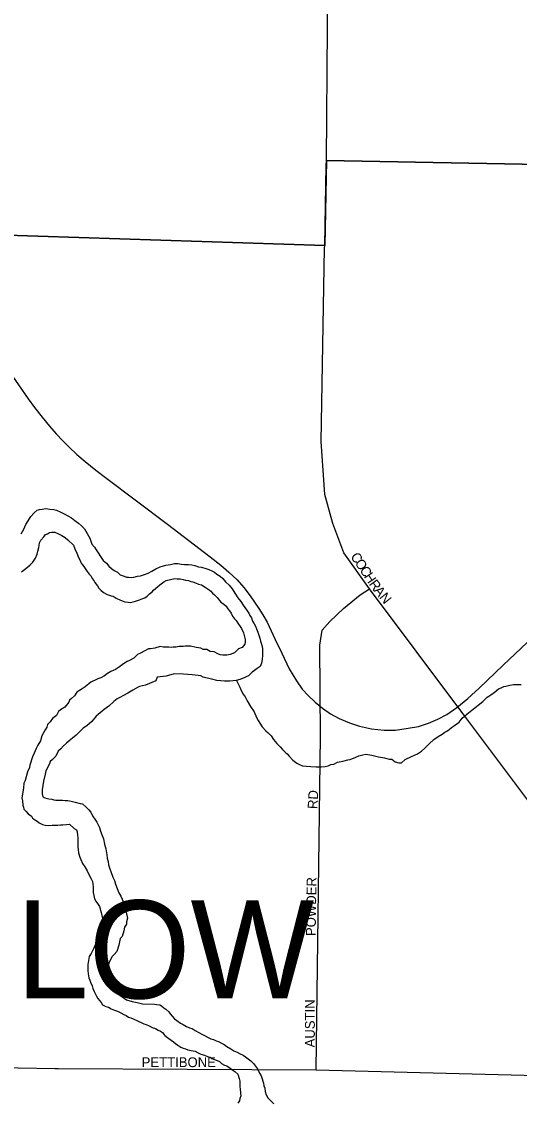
# Model space of a CAD drawing. Extents: x 2010165 to 2382125, y 1060529 to 1407316.
# Drawn here: x 2249937 to 2252478, y 1224391 to 1229900 of the extents above; entities that cross this region are included whole.
import ezdxf

# ---------------------------------------------------------------- set-up
doc = ezdxf.new("R2010")
doc.units = 0
for name, color, linetype in [('GM_X_City_Street', 7, 'Continuous'), ('GM_X_City_Street_Text', 7, 'Continuous'), ('GM_X_Corporation', 7, 'Continuous'), ('GM_X_Corporation_Text', 7, 'Continuous'), ('GM_X_Minor_River', 7, 'Continuous'), ('GM_X_Rail_Line', 7, 'Continuous')]:
    doc.layers.add(name, color=color, linetype=linetype)

msp = doc.modelspace()

# ---------------------------------------------------------------- linework, layer by layer
at = {"layer": 'GM_X_City_Street'}
for points in [[(2251492.5, 1229164.8), (2251493, 1229190.7), (2251504.2, 1230552.6), (2251519.6, 1231916.1), (2251540.9, 1235559.4), (2251556.4, 1239592.7)], [(2251484.1, 1228742.1), (2251484.4, 1228757.3), (2251492.5, 1229164.8)], [(2252189.7, 1226369.4), (2251713.3, 1227005.9), (2251582.6, 1227188.9), (2251526.6, 1227338.3), (2251485.6, 1227487.7), (2251466.9, 1227756.6), (2251484.1, 1228742.1)], [(2251440.7, 1224552.4), (2251462.7, 1226252.4), (2251459.5, 1226718.7), (2251472.2, 1226794.8), (2251510.3, 1226839.2), (2251580.1, 1226905.8), (2251665.7, 1226975.6), (2251713.3, 1227005.9)], [(2253166.1, 1224507.6), (2253162.4, 1224735.3), (2253158.6, 1224869.8), (2253139.9, 1224989.3), (2253087.7, 1225138.7), (2252994.3, 1225306.7), (2252800.1, 1225571.9), (2252546.2, 1225893.1), (2252189.7, 1226369.4)], [(2250123.6, 1224558.4), (2251440.7, 1224552.4), (2253166.1, 1224507.6), (2253783.4, 1224478.3), (2253841.4, 1224481.8), (2253911.6, 1224499.3), (2253982.1, 1224556.8), (2254040.9, 1224638.5), (2254095.5, 1224706.1), (2254128, 1224757.9), (2254162.5, 1224817.7), (2254203, 1224867.5), (2254271.4, 1224919), (2254375.9, 1224972.3), (2254508.2, 1224993.2), (2254618.1, 1224988.4), (2254665, 1224979), (2254679.3, 1224976.1)], [(2246176, 1224707.9), (2247051.6, 1224645), (2247569.5, 1224612.9), (2248079.4, 1224600.9), (2248823.4, 1224579), (2249919.4, 1224562.5), (2250108, 1224558.5), (2250123.6, 1224558.4)]]:
    msp.add_lwpolyline(points, dxfattribs=at)
at = {"layer": 'GM_X_Corporation'}
msp.add_lwpolyline([(2254855.2, 1229128.3), (2251493, 1229190.7), (2251484.4, 1228757.3), (2249389.7, 1228825.5), (2249201.4, 1229112.5), (2249110, 1229292), (2249026.7, 1229457.6), (2248925.1, 1229657.1), (2248809.2, 1229894.6), (2248766.5, 1229976.4), (2248752.3, 1230004.3), (2248753.7, 1230084.5), (2248727.7, 1231104.4), (2248776.1, 1232560.7), (2246136.3, 1232547.6), (2246108.8, 1234878), (2246004.3, 1240927.7), (2246011.7, 1241910.2), (2246000.2, 1243592.4), (2246114.5, 1248998.5), (2248239.5, 1249042.9), (2252116, 1249143.3), (2252796.4, 1249155.3)], dxfattribs=at)
msp.add_lwpolyline([(2246136.3, 1232547.6), (2248776.1, 1232560.7), (2248727.7, 1231104.4), (2248753.7, 1230084.5), (2248752.3, 1230004.3), (2248766.5, 1229976.4), (2248809.2, 1229894.6), (2248925.1, 1229657.1), (2249026.7, 1229457.6), (2249110, 1229292), (2249201.4, 1229112.5), (2249389.7, 1228825.5), (2251484.4, 1228757.3), (2251493, 1229190.7), (2254855.2, 1229128.3), (2254852.4, 1227182.3), (2255404.7, 1227157.2), (2255407.5, 1224485.8), (2256830.1, 1224436.2), (2256785.8, 1221800.9), (2246201.6, 1221908.5), (2246176, 1224707.9), (2246105, 1230155), (2246136.3, 1231251.8)], close=True, dxfattribs=at)
at = {"layer": 'GM_X_Minor_River'}
for points in [[(2249934.4, 1227286.4), (2249948.4, 1227310.5), (2249958.5, 1227334.6), (2249970.5, 1227352.7), (2249984.5, 1227374.8)], [(2249984.5, 1227374.8), (2250000.6, 1227392.8), (2250016.6, 1227406.9), (2250028.7, 1227410.9), (2250042.7, 1227412.9), (2250060.8, 1227414.9), (2250080.8, 1227412.9), (2250100.9, 1227410.9), (2250115, 1227406.9), (2250137, 1227396.9), (2250155.1, 1227388.9), (2250173.2, 1227378.8), (2250191.2, 1227368.8), (2250209.3, 1227354.8), (2250227.4, 1227340.7), (2250243.4, 1227326.7), (2250257.5, 1227312.7), (2250285.6, 1227264.5), (2250295.7, 1227234.4), (2250309.7, 1227218.4), (2250317.8, 1227204.4), (2250327.8, 1227190.3), (2250339.9, 1227170.3), (2250353.9, 1227150.2), (2250370, 1227136.2), (2250382, 1227122.1), (2250396.1, 1227110.1), (2250410.1, 1227100.1), (2250426.2, 1227090), (2250440.2, 1227078), (2250460.3, 1227070), (2250472.4, 1227066), (2250482.4, 1227066), (2250496.4, 1227064), (2250510.5, 1227066), (2250528.6, 1227070), (2250544.6, 1227072), (2250564.7, 1227078.1), (2250582.7, 1227086.1), (2250602.8, 1227096.1), (2250622.9, 1227108.2), (2250644.9, 1227118.2), (2250673, 1227126.2), (2250697.1, 1227130.3), (2250717.2, 1227134.3), (2250735.3, 1227134.3), (2250751.3, 1227132.3), (2250769.4, 1227130.3), (2250789.4, 1227130.3), (2250805.5, 1227128.3), (2250821.6, 1227124.3), (2250839.6, 1227118.3), (2250855.7, 1227116.3), (2250877.8, 1227110.3), (2250893.8, 1227104.3), (2250907.9, 1227098.3), (2250921.9, 1227090.2), (2250934, 1227080.2), (2250950, 1227070.2), (2250964.1, 1227058.1), (2250978.1, 1227042.1), (2250996.2, 1227024.1), (2251012.3, 1227006), (2251026.3, 1226983.9), (2251040.4, 1226959.9), (2251056.5, 1226941.8), (2251068.5, 1226921.8), (2251096.6, 1226881.6), (2251102.6, 1226869.6), (2251110.7, 1226857.6), (2251116.7, 1226841.5), (2251124.7, 1226827.5), (2251130.8, 1226815.5), (2251136.8, 1226801.4), (2251142.8, 1226785.4), (2251148.9, 1226769.3), (2251152.9, 1226753.3), (2251156.9, 1226739.2), (2251160.9, 1226729.2), (2251164.9, 1226711.1), (2251166.9, 1226699.1), (2251167, 1226683.1), (2251167, 1226665), (2251165, 1226644.9), (2251161, 1226626.9), (2251155, 1226608.8), (2251138.9, 1226598.8), (2251126.9, 1226588.7), (2251114.8, 1226580.7), (2251094.8, 1226562.6), (2251082.7, 1226556.6), (2251072.7, 1226552.6), (2251050.6, 1226542.6), (2251032.5, 1226538.5), (2251016.5, 1226536.5), (2251000.4, 1226534.5), (2250986.4, 1226534.5), (2250972.3, 1226534.5), (2250954.3, 1226536.5), (2250934.2, 1226538.5), (2250908.1, 1226544.5)], [(2249936.5, 1227091.8), (2249952.5, 1227103.9), (2249966.6, 1227115.9), (2249980.6, 1227128), (2249994.7, 1227142), (2250008.7, 1227162.1), (2250016.7, 1227182.2), (2250020.7, 1227198.2), (2250024.7, 1227216.3), (2250026.7, 1227226.3), (2250028.7, 1227240.3), (2250034.8, 1227254.4), (2250050.8, 1227270.4), (2250058.8, 1227282.5), (2250068.9, 1227286.5), (2250078.9, 1227292.5), (2250090.9, 1227294.5), (2250107, 1227294.6), (2250125, 1227286.5), (2250143.1, 1227278.5), (2250159.2, 1227268.5), (2250173.2, 1227256.5), (2250201.3, 1227228.4), (2250209.4, 1227210.3), (2250219.4, 1227188.3), (2250227.5, 1227166.2), (2250235.5, 1227150.1), (2250241.5, 1227136.1), (2250249.6, 1227126.1), (2250257.6, 1227114), (2250271.6, 1227094), (2250281.7, 1227079.9), (2250291.7, 1227069.9), (2250297.8, 1227057.9), (2250305.8, 1227047.8), (2250311.8, 1227037.8), (2250323.9, 1227021.8), (2250331.9, 1227009.8), (2250341.9, 1226999.7), (2250356, 1226987.7), (2250374.1, 1226977.7), (2250384.1, 1226973.6), (2250394.1, 1226969.6), (2250404.2, 1226967.6), (2250420.2, 1226957.6), (2250442.3, 1226947.6), (2250464.4, 1226939.6), (2250480.4, 1226937.6), (2250494.5, 1226935.6), (2250518.6, 1226943.6), (2250538.6, 1226949.6), (2250556.7, 1226955.7), (2250566.7, 1226959.7), (2250578.8, 1226967.7), (2250590.8, 1226979.8), (2250602.9, 1226989.8), (2250610.9, 1226999.8), (2250620.9, 1227007.8), (2250630.9, 1227015.9), (2250643, 1227025.9), (2250663, 1227042), (2250675.1, 1227048), (2250719.2, 1227058.1), (2250731.3, 1227056.1), (2250747.3, 1227056.1), (2250761.4, 1227054.1), (2250773.4, 1227050.1), (2250789.5, 1227048.1), (2250801.5, 1227044), (2250811.6, 1227042.1), (2250825.6, 1227036), (2250839.7, 1227030), (2250855.7, 1227026), (2250873.8, 1227014), (2250883.8, 1227008), (2250893.9, 1226999.9), (2250903.9, 1226993.9), (2250911.9, 1226983.9), (2250922, 1226975.9), (2250936, 1226961.8), (2250954.1, 1226937.8), (2250968.2, 1226929.8), (2250982.2, 1226917.7), (2250990.2, 1226903.7), (2250998.3, 1226893.6), (2251006.3, 1226881.6), (2251014.3, 1226865.6), (2251024.4, 1226853.5), (2251032.4, 1226843.5), (2251040.4, 1226831.5), (2251052.5, 1226813.4), (2251060.5, 1226803.4), (2251070.6, 1226781.3), (2251078.6, 1226747.2), (2251078.6, 1226735.2), (2251076.6, 1226723.1), (2251062.6, 1226707.1)], [(2251062.6, 1226707.1), (2251044.5, 1226699.1), (2251024.5, 1226679), (2251002.4, 1226670.9), (2250984.3, 1226666.9), (2250964.3, 1226666.9), (2250950.2, 1226668.9), (2250938.2, 1226674.9), (2250920.1, 1226684.9), (2250900, 1226686.9), (2250882, 1226697), (2250863.9, 1226697), (2250851.8, 1226703), (2250827.8, 1226707), (2250799.7, 1226713), (2250771.6, 1226713), (2250761.5, 1226711), (2250751.5, 1226711), (2250739.5, 1226711), (2250725.4, 1226708.9), (2250711.4, 1226708.9), (2250701.3, 1226706.9), (2250689.3, 1226708.9), (2250659.2, 1226708.9), (2250645.1, 1226710.9), (2250617, 1226702.9), (2250595, 1226698.9), (2250584.9, 1226698.9), (2250544.8, 1226676.8), (2250528.7, 1226670.7), (2250510.7, 1226652.7), (2250488.6, 1226640.6), (2250476.6, 1226634.6), (2250462.5, 1226626.6), (2250450.5, 1226618.6), (2250436.5, 1226608.5), (2250416.4, 1226594.5), (2250392.3, 1226584.4), (2250376.3, 1226574.4), (2250360.2, 1226562.3), (2250342.2, 1226552.3), (2250326.1, 1226546.3), (2250312, 1226540.2), (2250300, 1226534.2), (2250290, 1226530.2), (2250261.9, 1226506.1), (2250241.8, 1226492.1), (2250219.8, 1226478), (2250207.7, 1226459.9), (2250191.7, 1226445.9), (2250181.6, 1226437.9), (2250177.6, 1226427.8), (2250157.6, 1226401.8), (2250135.5, 1226387.7), (2250125.5, 1226379.7), (2250115.4, 1226359.6), (2250095.4, 1226343.5), (2250083.4, 1226327.5), (2250069.3, 1226313.4), (2250065.3, 1226299.4), (2250057.3, 1226287.3), (2250049.3, 1226271.3), (2250041.2, 1226255.2), (2250033.2, 1226231.1), (2250019.2, 1226209.1), (2250011.2, 1226191), (2250001.1, 1226166.9), (2249993.1, 1226148.9), (2249979.1, 1226106.7), (2249977.1, 1226094.7), (2249967.1, 1226072.6), (2249955, 1226028.5), (2249949, 1226014.4), (2249947, 1225990.4), (2249943, 1225968.3), (2249941, 1225958.2), (2249939, 1225940.2), (2249941, 1225924.1), (2249943.1, 1225902.1), (2249947.1, 1225892.1), (2249949.1, 1225882), (2249961.1, 1225870), (2249971.2, 1225857.9), (2249987.2, 1225845.9), (2249993.3, 1225835.9), (2250007.3, 1225825.9), (2250017.4, 1225819.8), (2250027.4, 1225811.8), (2250043.5, 1225803.8), (2250057.5, 1225799.8), (2250075.6, 1225797.8), (2250093.6, 1225799.8), (2250107.7, 1225799.8), (2250121.7, 1225799.8), (2250135.8, 1225801.8), (2250147.8, 1225801.8), (2250165.9, 1225803.9), (2250181.9, 1225805.9), (2250206, 1225783.8), (2250218.1, 1225775.8), (2250220.1, 1225765.8)], [(2250908.1, 1226544.5), (2250884, 1226550.5), (2250864, 1226554.5), (2250851.9, 1226562.5), (2250837.9, 1226564.5), (2250807.8, 1226566.5), (2250763.6, 1226570.5), (2250715.4, 1226572.5), (2250675.3, 1226560.5), (2250645.2, 1226556.4), (2250629.1, 1226554.4), (2250623.1, 1226536.4), (2250569, 1226514.3), (2250538.9, 1226508.2), (2250528.8, 1226502.2), (2250504.7, 1226488.2), (2250478.7, 1226474.1), (2250456.6, 1226462.1), (2250438.5, 1226452), (2250424.5, 1226444), (2250408.4, 1226431.9), (2250382.4, 1226407.9), (2250358.3, 1226389.8), (2250338.2, 1226373.7), (2250318.2, 1226355.7), (2250296.1, 1226329.6), (2250270, 1226307.5), (2250251.9, 1226295.4), (2250235.9, 1226279.4), (2250215.8, 1226259.3), (2250197.8, 1226243.3), (2250179.7, 1226231.2), (2250165.7, 1226219.2), (2250151.6, 1226205.1), (2250137.6, 1226189.1), (2250123.6, 1226177), (2250111.5, 1226152.9), (2250093.5, 1226132.9), (2250083.4, 1226124.8), (2250079.4, 1226112.8), (2250073.4, 1226100.8), (2250067.4, 1226088.7), (2250061.4, 1226076.7), (2250057.4, 1226060.6), (2250049.4, 1226024.5), (2250041.4, 1225980.4), (2250041.4, 1225960.3), (2250045.4, 1225944.2), (2250055.4, 1225940.2), (2250075.5, 1225934.2), (2250091.6, 1225932.2), (2250101.6, 1225930.2), (2250111.6, 1225928.2), (2250121.7, 1225928.2), (2250131.7, 1225928.2), (2250145.8, 1225928.2), (2250159.8, 1225926.2), (2250173.9, 1225926.2), (2250189.9, 1225922.2), (2250210, 1225918.2), (2250236.1, 1225910.2), (2250248.1, 1225908.2), (2250266.2, 1225892.2), (2250280.2, 1225878.1), (2250290.3, 1225866.1), (2250298.3, 1225848.1), (2250310.4, 1225830), (2250320.4, 1225816), (2250328.4, 1225801.9), (2250334.5, 1225787.9), (2250340.5, 1225769.8), (2250348.5, 1225747.8), (2250354.6, 1225729.7), (2250360.6, 1225703.6), (2250366.6, 1225679.5), (2250368.7, 1225669.5), (2250372.7, 1225649.4), (2250374.7, 1225631.4), (2250378.7, 1225615.3), (2250380.7, 1225597.3), (2250386.8, 1225577.2), (2250392.8, 1225563.2), (2250402.8, 1225535.1), (2250410.9, 1225517.1), (2250416.9, 1225499), (2250424.9, 1225476.9), (2250433, 1225454.9), (2250443, 1225438.8), (2250451.1, 1225422.8), (2250457.1, 1225406.7), (2250463.1, 1225392.7), (2250477.2, 1225326.5), (2250473.2, 1225306.4), (2250473.2, 1225294.4), (2250463.2, 1225280.3), (2250459.2, 1225260.3), (2250451.1, 1225232.2), (2250441.1, 1225222.1), (2250433.1, 1225188), (2250423.1, 1225155.9), (2250409, 1225139.8)], [(2251033.4, 1226538.7), (2251050.6, 1226504.4), (2251058.7, 1226486.4), (2251068.7, 1226468.3), (2251078.7, 1226454.3), (2251088.8, 1226434.2), (2251104.9, 1226406.1), (2251125, 1226378.1), (2251137, 1226350), (2251145, 1226333.9), (2251153.1, 1226319.9), (2251165.1, 1226301.8), (2251183.2, 1226281.8), (2251195.2, 1226271.8), (2251211.3, 1226255.7), (2251223.4, 1226237.7), (2251239.4, 1226217.6), (2251257.5, 1226199.6), (2251269.5, 1226185.5), (2251283.6, 1226171.5), (2251293.6, 1226163.5), (2251303.7, 1226151.4), (2251321.7, 1226131.4), (2251341.8, 1226117.3), (2251355.9, 1226109.3), (2251371.9, 1226103.3), (2251390, 1226101.3), (2251414.1, 1226099.3), (2251440.2, 1226097.3), (2251466.3, 1226097.3), (2251486.3, 1226099.3), (2251502.4, 1226103.3), (2251516.4, 1226109.4), (2251530.5, 1226111.4), (2251550.6, 1226121.4), (2251576.6, 1226127.5), (2251602.7, 1226133.5), (2251614.8, 1226135.5), (2251642.9, 1226147.6), (2251658.9, 1226153.6), (2251679, 1226159.6), (2251695, 1226161.6), (2251725.1, 1226157.6), (2251759.3, 1226149.6), (2251789.4, 1226143.6), (2251813.4, 1226137.6), (2251827.5, 1226137.6), (2251843.6, 1226123.6), (2251863.6, 1226117.6), (2251875.7, 1226117.6), (2251895.7, 1226135.6), (2251927.8, 1226149.7), (2251957.9, 1226163.7), (2251978, 1226177.8), (2251996.1, 1226193.8), (2252018.1, 1226215.9), (2252042.2, 1226238), (2252064.3, 1226252.1), (2252084.3, 1226264.1), (2252098.4, 1226274.1), (2252108.4, 1226280.2), (2252120.4, 1226288.2), (2252132.5, 1226298.2), (2252146.5, 1226308.3), (2252158.6, 1226316.3), (2252170.6, 1226326.3), (2252186.7, 1226346.4), (2252210.7, 1226366.5), (2252234.8, 1226386.6), (2252291, 1226430.7), (2252303, 1226442.8), (2252313, 1226452.8), (2252323.1, 1226458.8), (2252333.1, 1226464.8), (2252349.2, 1226476.9), (2252371.2, 1226495), (2252385.3, 1226501), (2252399.3, 1226507), (2252409.3, 1226509), (2252429.4, 1226515), (2252447.5, 1226517.1), (2252467.6, 1226517.1), (2252487.6, 1226517.1)], [(2250220.1, 1225765.8), (2250222.1, 1225747.7), (2250224.1, 1225737.7), (2250224.1, 1225723.6), (2250224.1, 1225713.6), (2250224.1, 1225687.5), (2250226.2, 1225675.5), (2250228.2, 1225659.4), (2250234.2, 1225637.3), (2250240.2, 1225625.3), (2250248.3, 1225605.3), (2250260.3, 1225587.2), (2250272.4, 1225567.1), (2250280.4, 1225549.1), (2250290.4, 1225529), (2250298.5, 1225513), (2250302.5, 1225484.9), (2250302.5, 1225456.8), (2250306.5, 1225440.8), (2250308.5, 1225424.7), (2250316.6, 1225412.7), (2250324.6, 1225400.6), (2250334.7, 1225384.6), (2250342.7, 1225354.5), (2250354.8, 1225300.3), (2250354.8, 1225284.3), (2250346.8, 1225268.2), (2250338.7, 1225248.2), (2250330.7, 1225226.1), (2250320.7, 1225212), (2250316.7, 1225198), (2250310.7, 1225183.9), (2250304.7, 1225169.9), (2250292.6, 1225145.8), (2250282.6, 1225129.8), (2250276.6, 1225099.7), (2250274.6, 1225089.6), (2250274.6, 1225075.6), (2250274.6, 1225059.5), (2250276.6, 1225041.5), (2250280.6, 1225021.4), (2250284.7, 1225009.4), (2250288.7, 1224999.4), (2250296.7, 1224981.3), (2250300.7, 1224967.3), (2250306.8, 1224951.2), (2250312.8, 1224941.2), (2250318.8, 1224927.1), (2250326.8, 1224915.1), (2250334.9, 1224905.1), (2250342.9, 1224895.1), (2250350.9, 1224883), (2250367, 1224875), (2250381.1, 1224871), (2250395.1, 1224863), (2250411.2, 1224857), (2250427.2, 1224850.9), (2250443.3, 1224842.9), (2250459.3, 1224834.9), (2250471.4, 1224828.9), (2250483.4, 1224820.9), (2250495.5, 1224816.9), (2250521.6, 1224804.8), (2250561.7, 1224786.8), (2250573.8, 1224782.8), (2250587.8, 1224776.8), (2250603.9, 1224768.8), (2250619.9, 1224762.8), (2250634, 1224754.7), (2250646, 1224748.7), (2250656.1, 1224742.7), (2250668.1, 1224726.7), (2250688.2, 1224712.6), (2250700.2, 1224702.6), (2250712.3, 1224694.6), (2250722.3, 1224686.6), (2250734.4, 1224678.5), (2250750.4, 1224668.5), (2250762.5, 1224662.5), (2250774.5, 1224658.5), (2250786.6, 1224654.5), (2250802.6, 1224650.5), (2250822.7, 1224646.5), (2250838.8, 1224638.4), (2250852.8, 1224632.4), (2250870.9, 1224626.4), (2250886.9, 1224620.4), (2250899, 1224616.4), (2250909, 1224610.4), (2250921.1, 1224604.4), (2250935.1, 1224600.4), (2250947.1, 1224594.3), (2250957.2, 1224584.3), (2250973.3, 1224576.3), (2250985.3, 1224572.3), (2251001.4, 1224560.3), (2251015.4, 1224550.2), (2251025.5, 1224544.2), (2251041.5, 1224530.2), (2251047.5, 1224508.1), (2251051.6, 1224494.1)], [(2250409, 1225139.8), (2250399, 1225129.8), (2250393, 1225117.8), (2250383, 1225095.7), (2250377, 1225071.6), (2250375, 1225055.6), (2250373, 1225037.5), (2250375, 1225021.5), (2250379, 1225009.4), (2250387, 1224991.4), (2250399.1, 1224973.3), (2250415.1, 1224953.3), (2250435.2, 1224935.2), (2250455.3, 1224921.2), (2250473.4, 1224909.1), (2250501.5, 1224901.1), (2250527.6, 1224895.1), (2250553.6, 1224889.1), (2250615.9, 1224887.1), (2250627.9, 1224885.1), (2250642, 1224883.1), (2250652, 1224879.1), (2250664, 1224869.1), (2250674.1, 1224861.1), (2250688.1, 1224847.1), (2250696.2, 1224837), (2250706.2, 1224825), (2250718.3, 1224812.9), (2250730.3, 1224802.9), (2250748.4, 1224790.9), (2250762.4, 1224782.9), (2250778.5, 1224772.8), (2250794.5, 1224766.8), (2250808.6, 1224762.8), (2250822.6, 1224752.8), (2250842.7, 1224742.8), (2250856.8, 1224734.8), (2250874.8, 1224724.7), (2250888.9, 1224716.7), (2250902.9, 1224710.7), (2250917, 1224706.7), (2250931, 1224700.7), (2250943.1, 1224696.7), (2250957.1, 1224688.6), (2250971.2, 1224680.6), (2250985.3, 1224670.6), (2251005.3, 1224658.6), (2251021.4, 1224648.6), (2251037.4, 1224642.5), (2251053.5, 1224634.5), (2251067.6, 1224626.5), (2251079.6, 1224618.5), (2251093.7, 1224608.4), (2251107.7, 1224598.4), (2251121.8, 1224584.4), (2251131.8, 1224570.3), (2251141.8, 1224556.3), (2251151.9, 1224534.2), (2251159.9, 1224522.2), (2251166, 1224506.2), (2251168, 1224494.1), (2251172, 1224484.1), (2251174, 1224470.1), (2251178, 1224458), (2251180, 1224442), (2251186.1, 1224423.9), (2251194.1, 1224409.9), (2251224.2, 1224377.8)], [(2251051.6, 1224494.1), (2251051.6, 1224484), (2251051.6, 1224468), (2251053.6, 1224451.9), (2251055.6, 1224419.8), (2251051.6, 1224405.8), (2251049.6, 1224393.8), (2251041.6, 1224381.7)]]:
    msp.add_lwpolyline(points, dxfattribs=at)
at = {"layer": 'GM_X_Rail_Line'}
for points in [[(2249872.8, 1228118.1), (2249971.2, 1227974.5), (2250003.3, 1227930.4), (2250041.5, 1227881.4), (2250079.7, 1227835.1), (2250114.1, 1227796.5), (2250148.4, 1227760.6), (2250180.8, 1227728.5), (2250219.1, 1227691.9), (2250261.9, 1227655.6), (2250316, 1227610.8), (2250366.1, 1227573), (2250681.2, 1227335.9), (2250900.4, 1227169.6), (2250954.1, 1227125.9), (2250995.4, 1227090.4), (2251037.1, 1227051.1), (2251071.8, 1227012.4), (2251103.5, 1226970.8), (2251126.6, 1226937.6), (2251148.6, 1226905.5), (2251169.1, 1226873.5), (2251189.9, 1226835.3), (2251211.6, 1226791.2), (2251231.6, 1226747.6), (2251265.2, 1226678.1), (2251303, 1226596.9)], [(2251303, 1226596.9), (2251339.9, 1226537.1), (2251369.8, 1226494.3), (2251402.3, 1226459.5), (2251435.8, 1226428.3), (2251473.5, 1226397), (2251514.5, 1226367.3), (2251558.8, 1226343.9), (2251611.5, 1226321.8), (2251662.4, 1226304.4), (2251724.1, 1226291.8), (2251788.1, 1226284.7), (2251846.2, 1226285.3), (2251910.2, 1226294.2), (2251962.9, 1226303.8), (2252015, 1226321.2), (2252061.1, 1226341.5), (2252107.8, 1226365.5), (2252159.3, 1226399.6), (2252215.5, 1226446.9), (2252272.4, 1226499), (2252396.3, 1226616.3), (2252793.8, 1226991.7)]]:
    msp.add_lwpolyline(points, dxfattribs=at)

# ---------------------------------------------------------------- texts
at = {"layer": 'GM_X_City_Street_Text'}
for s, rotation, p in [('C', 303.7305, (2251613.9, 1227170.8)), ('O', 303.7083, (2251635.9, 1227137.9)), ('C', 303.7393, (2251660.4, 1227101.2)), ('H', 303.7083, (2251682.3, 1227068.3)), ('R', 306.0347, (2251708, 1227029.9)), ('A', 308.5778, (2251732.8, 1226995.9)), ('N', 308.6572, (2251760.3, 1226961.5)), ('RD', 86.9884, (2251447.1, 1225881.3)), ('POWDER', 89.1701, (2251438.3, 1225234.1)), ('AUSTIN', 90, (2251433.9, 1224666.4)), ('PETTIBONE', 0, (2250550.1, 1224565.8))]:
    msp.add_text(s, height=50, rotation=rotation, dxfattribs=at).set_placement(p)
at = {"layer": 'GM_X_Corporation_Text'}
msp.add_text('GLENWILLOW', height=500, rotation=0, dxfattribs=at).set_placement((2246898.1, 1224916.4))

doc.saveas('drawing.dxf')
